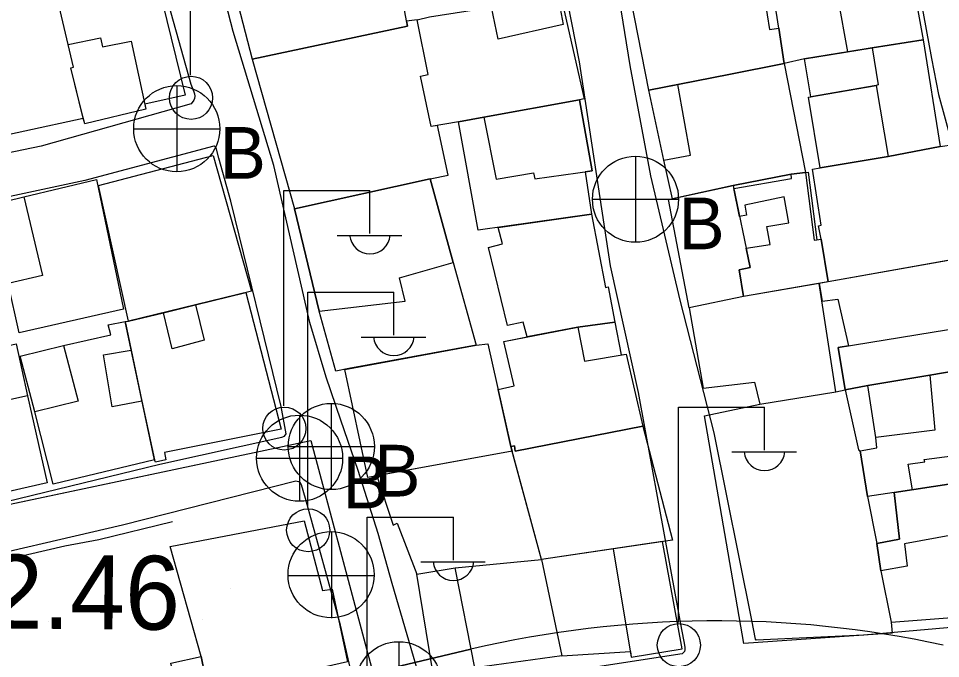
# Model space of a CAD drawing. Extents: x 417997 to 421451, y 4451742 to 4455216.
# Drawn here: x 419263.8 to 419338.7, y 4453430.2 to 4453482.2 of the extents above; entities that cross this region are included whole.
import ezdxf

# ---------------------------------------------------------------- set-up
doc = ezdxf.new("R2010")
doc.units = 0
for name, color, linetype in [('ADA', 7, 'Continuous'), ('ADAKENARI', 7, 'Continuous'), ('B_Kapi', 7, 'Continuous'), ('B_Mesken', 7, 'Continuous'), ('B_Teras', 7, 'Continuous'), ('Default', 7, 'Continuous'), ('PL_AYA_PARK_DINLENME', 7, 'Continuous'), ('PL_KON_MEV_350', 7, 'Continuous'), ('S_Elektrik_Diregi', 7, 'Continuous'), ('S_Rogar_Kapagi', 7, 'Continuous'), ('S_Rogar_Kapagi_Buski', 7, 'Continuous'), ('Sinir_Duvar_tek_tarafa_ait', 7, 'Continuous'), ('TR_ORTAYOGUNKONUT', 7, 'Continuous'), ('TR_PARKALANI', 7, 'Continuous'), ('Y_Kot_Noktasi', 7, 'Continuous'), ('Yol_Sose', 7, 'Continuous')]:
    doc.layers.add(name, color=color, linetype=linetype)

# ---------------------------------------------------------------- blocks, each defined once
blk = doc.blocks.new('POINT_DISPLAY')
at = {"layer": 'Default'}
blk.add_line((0, 0), (0, 0), dxfattribs=at)

msp = doc.modelspace()

# ---------------------------------------------------------------- linework, layer by layer
at = {"layer": 'ADA'}
for p, q in [((419213.789, 4453432.361), (419287.54, 4453447.951)), ((419213.789, 4453432.361), (419287.54, 4453447.951)), ((419287.54, 4453447.951), (419292.566, 4453429.103)), ((419287.54, 4453447.951), (419292.566, 4453429.103))]:
    msp.add_line(p, q, dxfattribs=at)
at = {"layer": 'ADAKENARI'}
msp.add_line((419300.559, 4453430.985), (419292.566, 4453429.103), dxfattribs=at)
msp.add_line((419300.559, 4453430.985), (419292.566, 4453429.103), dxfattribs=at)
msp.add_arc((419320.499, 4453346.301), 87, 77.75131, 103.24974, dxfattribs=at)
msp.add_arc((419320.499, 4453346.301), 87, 77.75131, 103.24974, dxfattribs=at)
at = {"layer": 'B_Kapi'}
msp.add_lwpolyline([(419267.542, 4453439.38), (419270.313, 4453439.895)], dxfattribs=at)
at = {"layer": 'B_Mesken'}
for points in [[(419281.122, 4453488.683), (419280.304, 4453488.473), (419282.756, 4453478.943), (419295.394, 4453481.623), (419293.654, 4453490.929)], [(419325.575, 4453481.459), (419324.655, 4453487.359), (419324.902, 4453487.407), (419329.629, 4453488.236), (419335.729, 4453489.307), (419337.327, 4453480.51), (419333.184, 4453479.856), (419331.195, 4453479.533), (419327.669, 4453478.96), (419326.008, 4453478.59)], [(419324.439, 4453483.765), (419324.842, 4453481.344), (419325.575, 4453481.459), (419326.008, 4453478.59), (419321.509, 4453477.684), (419315.023, 4453476.413), (419313.293, 4453485.284), (419323.802, 4453487.195)], [(419277.321, 4453476.006), (419274.043, 4453475.289), (419274.13, 4453474.883), (419269.164, 4453473.668), (419269.029, 4453474.136), (419268.024, 4453478.233), (419268.244, 4453478.277), (419267.804, 4453480.134), (419266.65, 4453485.106), (419274.695, 4453486.739)], [(419257.126, 4453483.341), (419259.504, 4453472.094), (419269.029, 4453474.136), (419268.024, 4453478.233), (419268.244, 4453478.277), (419267.804, 4453480.134), (419266.65, 4453485.106)], [(419299.535, 4453473.845), (419297.328, 4453473.451), (419296.444, 4453477.556), (419297.068, 4453477.684), (419296.182, 4453482.121), (419297.19, 4453482.362), (419302.229, 4453483.17), (419304.246, 4453483.625), (419307.576, 4453484.378), (419307.79, 4453484.431), (419309.772, 4453475.7), (419309.372, 4453475.638), (419301.604, 4453474.218)], [(419282.756, 4453478.943), (419286.21, 4453466.767), (419297.239, 4453469.209), (419298.71, 4453469.521), (419297.825, 4453473.539), (419297.328, 4453473.451), (419296.444, 4453477.556), (419297.068, 4453477.684), (419296.182, 4453482.121), (419295.319, 4453482.022), (419295.394, 4453481.623)], [(419333.184, 4453479.856), (419337.327, 4453480.51), (419338.707, 4453471.828), (419334.468, 4453471.027), (419328.961, 4453470.099), (419328.013, 4453475.852), (419328.178, 4453475.881), (419327.669, 4453478.96)], [(419316.242, 4453470.731), (419315.023, 4453476.413), (419317.382, 4453476.876), (419321.509, 4453477.684), (419326.008, 4453478.59), (419327.751, 4453469.718), (419326.578, 4453469.598), (419321.876, 4453468.657), (419316.951, 4453467.595)], [(419309.855, 4453469.783), (419310.352, 4453466.329), (419301.144, 4453465.041), (419299.535, 4453473.845), (419301.604, 4453474.218), (419309.372, 4453475.638), (419310.406, 4453469.862)], [(419338.707, 4453471.828), (419339.825, 4453472.008), (419341.522, 4453462.964), (419329.608, 4453460.838), (419329.023, 4453464.308), (419328.808, 4453465.402), (419329.026, 4453465.454), (419328.333, 4453469.996), (419328.961, 4453470.099), (419334.468, 4453471.027)], [(419272.72, 4453457.65), (419270.283, 4453468.676), (419279.61, 4453471.12), (419282.711, 4453460.078)], [(419327.751, 4453469.718), (419327.967, 4453469.752), (419328.69, 4453464.261), (419329.023, 4453464.308), (419329.023, 4453464.308), (419329.19, 4453463.32), (419329.503, 4453461.464), (419329.608, 4453460.838), (419328.49, 4453460.646), (419322.711, 4453459.651), (419318.311, 4453458.729), (419316.62, 4453467.523), (419321.876, 4453468.657), (419326.578, 4453469.598)], [(419263.815, 4453456.686), (419262.922, 4453460.703), (419261.305, 4453467.053), (419264.217, 4453467.735), (419270.1, 4453469.144), (419272.296, 4453458.614)], [(419290.623, 4453453.793), (419289.564, 4453453.582), (419288.221, 4453458.466), (419286.21, 4453466.767), (419297.239, 4453469.209), (419299.122, 4453462.413), (419300.973, 4453455.689)], [(419305.132, 4453456.364), (419304.815, 4453457.562), (419303.535, 4453457.302), (419301.983, 4453463.644), (419303.127, 4453463.932), (419302.781, 4453465.27), (419310.352, 4453466.329), (419311.5, 4453460.371), (419311.718, 4453460.423), (419312.266, 4453457.567), (419309.244, 4453457.159)], [(419341.865, 4453457.37), (419340.832, 4453462.841), (419329.608, 4453460.838), (419328.877, 4453460.712), (419329.099, 4453459.26), (419330.378, 4453459.438), (419331.264, 4453455.635), (419330.412, 4453455.495), (419330.983, 4453452.063), (419332.822, 4453452.419), (419337.86, 4453453.261), (419341.517, 4453453.872), (419342.77, 4453454.005)], [(419318.311, 4453458.729), (419319.427, 4453452.201), (419323.619, 4453452.677), (419324.04, 4453450.908), (419330.22, 4453451.908), (419328.877, 4453460.712), (419322.711, 4453459.651)], [(419274.823, 4453446.374), (419272.454, 4453457.632), (419272.72, 4453457.65), (419275.548, 4453458.337), (419278.174, 4453458.976), (419282.245, 4453459.965), (419285.133, 4453448.879), (419275.632, 4453446.975), (419275.761, 4453446.387), (419274.899, 4453446.195), (419274.823, 4453446.374)], [(419273.793, 4453451.152), (419274.823, 4453446.374), (419266.579, 4453444.398), (419265.103, 4453450.269), (419263.914, 4453454.812), (419267.437, 4453455.682), (419271.273, 4453456.534), (419271.07, 4453457.336), (419272.454, 4453457.632)], [(419312.266, 4453457.567), (419312.763, 4453454.907), (419313.165, 4453454.978), (419314.527, 4453449.114), (419304.15, 4453447.095), (419304.099, 4453447.53), (419303.808, 4453447.47), (419302.764, 4453452.093), (419304.07, 4453452.379), (419303.23, 4453455.996), (419305.132, 4453456.364), (419309.244, 4453457.159)], [(419256.374, 4453447.722), (419255.801, 4453450.521), (419258.903, 4453451.172), (419258.216, 4453454.675), (419260.54, 4453455.138), (419263.585, 4453455.811), (419264.504, 4453451.567), (419266.111, 4453444.503), (419257.413, 4453442.527)], [(419292.164, 4453444.958), (419290.29, 4453453.727), (419300.973, 4453455.689), (419301.923, 4453455.815), (419303.808, 4453447.47), (419303.911, 4453447.09)], [(419334.975, 4453443.733), (419332.801, 4453443.394), (419332.197, 4453447.117), (419333.566, 4453447.346), (419333.462, 4453448.196), (419332.822, 4453452.419), (419341.517, 4453453.872), (419341.883, 4453451.851), (419342.485, 4453451.931), (419343.916, 4453445.096), (419343.305, 4453444.99), (419339.964, 4453444.486), (419334.975, 4453443.733)], [(419330.22, 4453451.908), (419330.983, 4453452.063), (419332.058, 4453447.193), (419332.197, 4453447.117), (419332.801, 4453443.394), (419333.549, 4453439.578), (419333.89, 4453437.354), (419334.725, 4453433.19), (419334.8, 4453432.293), (419322.747, 4453431.459), (419319.552, 4453449.953), (419324.04, 4453450.908)], [(419304.099, 4453447.53), (419304.15, 4453447.095), (419314.527, 4453449.114), (419316.954, 4453439.857), (419306.294, 4453438.285), (419303.808, 4453447.47)], [(419292.912, 4453445.093), (419294.234, 4453441.075), (419294.561, 4453441.234), (419296.153, 4453437.085), (419299.272, 4453437.592), (419306.294, 4453438.285), (419303.911, 4453447.09)], [(419343.305, 4453444.99), (419334.975, 4453443.733), (419335.392, 4453439.932), (419333.549, 4453439.578), (419333.89, 4453437.354), (419334.725, 4453433.19), (419341.42, 4453433.718), (419341.263, 4453435.359), (419344.8, 4453435.787), (419343.721, 4453441.662)], [(419278.634, 4453430.399), (419276.104, 4453439.332), (419286.989, 4453441.419), (419288.488, 4453435.772), (419289.275, 4453435.873), (419290.508, 4453429.959), (419282.404, 4453428.12), (419279.206, 4453427.476)], [(419307.944, 4453430.447), (419313.52, 4453430.8), (419313.594, 4453430.358), (419317.732, 4453431.024), (419316.142, 4453439.737), (419312.115, 4453439.144), (419306.294, 4453438.285)], [(419296.153, 4453437.085), (419299.272, 4453437.592), (419306.294, 4453438.285), (419307.944, 4453430.447), (419300.865, 4453429.483), (419297.418, 4453429.327)], [(419271.561, 4453420.467), (419269.929, 4453428.527), (419272.994, 4453429.169), (419273.212, 4453428.052), (419276.432, 4453428.628), (419276.165, 4453429.865), (419278.634, 4453430.399), (419279.189, 4453427.553), (419280.977, 4453419.398), (419272.141, 4453417.524)]]:
    msp.add_lwpolyline(points, close=True, dxfattribs=at)
at = {"layer": 'B_Teras'}
for points in [[(419331.195, 4453479.533), (419329.629, 4453488.236), (419335.729, 4453489.307), (419337.327, 4453480.51)], [(419302.777, 4453480.566), (419302.229, 4453483.17), (419307.576, 4453484.378), (419308.064, 4453481.76)], [(419268.993, 4453474.263), (419268.024, 4453478.233), (419268.244, 4453478.277), (419267.804, 4453480.134), (419270.451, 4453480.668), (419270.605, 4453479.926), (419272.94, 4453480.391), (419274.13, 4453474.883), (419269.164, 4453473.668)], [(419328.178, 4453475.881), (419327.669, 4453478.96), (419333.184, 4453479.856), (419333.674, 4453476.837), (419333.495, 4453476.796)], [(419316.951, 4453467.595), (419316.242, 4453470.731), (419318.409, 4453471.13), (419317.382, 4453476.876), (419321.509, 4453477.684), (419326.008, 4453478.59), (419327.751, 4453469.718), (419326.578, 4453469.598), (419321.876, 4453468.657)], [(419328.961, 4453470.099), (419328.013, 4453475.852), (419333.495, 4453476.796), (419334.468, 4453471.027)], [(419309.372, 4453475.638), (419301.604, 4453474.218), (419302.607, 4453469.172), (419305.63, 4453469.708), (419305.759, 4453469.199), (419310.406, 4453469.862)], [(419322.924, 4453463.565), (419324.877, 4453463.871), (419324.615, 4453465.341), (419326.407, 4453465.631), (419326.016, 4453467.754), (419322.835, 4453467.082), (419322.951, 4453466.265), (419322.39, 4453466.158), (419321.926, 4453468.415), (419326.629, 4453469.247), (419326.578, 4453469.598), (419327.751, 4453469.718), (419328.447, 4453464.227), (419329.023, 4453464.308), (419329.608, 4453460.838), (419322.711, 4453459.651), (419322.375, 4453461.829), (419323.246, 4453462.004)], [(419286.21, 4453466.767), (419288.221, 4453458.466), (419295.201, 4453459.274), (419294.755, 4453461.175), (419299.122, 4453462.413), (419297.239, 4453469.209)], [(419318.311, 4453458.729), (419316.62, 4453467.523), (419321.876, 4453468.657), (419323.246, 4453462.004), (419322.375, 4453461.829), (419322.711, 4453459.651)], [(419262.922, 4453460.703), (419261.305, 4453467.053), (419264.217, 4453467.735), (419265.736, 4453461.351)], [(419278.174, 4453458.976), (419278.862, 4453456.103), (419276.273, 4453455.407), (419275.548, 4453458.337)], [(419302.764, 4453452.093), (419304.07, 4453452.379), (419303.23, 4453455.996), (419309.244, 4453457.159), (419309.792, 4453454.386), (419313.165, 4453454.978), (419314.527, 4453449.114), (419304.15, 4453447.095), (419304.099, 4453447.53), (419303.808, 4453447.47)], [(419330.983, 4453452.063), (419330.412, 4453455.495), (419341.865, 4453457.37), (419342.77, 4453454.005), (419341.517, 4453453.872), (419337.86, 4453453.261), (419332.822, 4453452.419)], [(419261.525, 4453450.924), (419260.54, 4453455.138), (419263.585, 4453455.811), (419264.504, 4453451.567)], [(419265.103, 4453450.269), (419263.914, 4453454.812), (419267.437, 4453455.682), (419268.628, 4453451.157)], [(419273.793, 4453451.152), (419271.384, 4453450.684), (419270.693, 4453454.9), (419272.936, 4453455.302)], [(419333.462, 4453448.196), (419332.822, 4453452.419), (419337.86, 4453453.261), (419338.258, 4453448.779)], [(419336.449, 4453443.955), (419336.101, 4453446.03), (419337.449, 4453446.22), (419337.4, 4453446.419), (419339.667, 4453446.711), (419339.964, 4453444.486)], [(419333.89, 4453437.354), (419333.549, 4453439.578), (419335.392, 4453439.932), (419334.975, 4453443.733), (419343.305, 4453444.99), (419343.721, 4453441.662), (419339.654, 4453441.082), (419339.775, 4453440.285), (419335.805, 4453439.547), (419336.013, 4453437.733)], [(419312.115, 4453439.144), (419313.594, 4453430.358), (419317.732, 4453431.024), (419316.142, 4453439.737)], [(419306.294, 4453438.285), (419307.944, 4453430.447), (419300.865, 4453429.483), (419299.272, 4453437.592)]]:
    msp.add_lwpolyline(points, close=True, dxfattribs=at)
at = {"layer": 'PL_AYA_PARK_DINLENME'}
msp.add_lwpolyline([(419292.566, 4453429.103), (419227.938, 4453413.886), (419216.125, 4453421.375), (419213.789, 4453432.361), (419287.54, 4453447.951)], close=True, dxfattribs=at)
msp.add_lwpolyline([(419292.566, 4453429.103), (419227.938, 4453413.886), (419216.125, 4453421.375), (419213.789, 4453432.361), (419287.54, 4453447.951)], close=True, dxfattribs=at)
at = {"layer": 'PL_KON_MEV_350'}
msp.add_lwpolyline([(419586.562, 4453553.652), (419583.717, 4453575.377), (419568.462, 4453573.979), (419500.569, 4453566.028), (419503.723, 4453528.997), (419507.147, 4453488.81), (419478.456, 4453483.944), (419464.319, 4453518.988), (419404.774, 4453503.862), (419398.114, 4453502.17), (419373.133, 4453497.59), (419368.973, 4453519.655), (419299.997, 4453506.67), (419202.368, 4453486.526), (419207.202, 4453463.346), (419208.327, 4453458.055), (419213.789, 4453432.361), (419287.54, 4453447.951), (419292.566, 4453429.103), (419300.559, 4453430.985)], dxfattribs=at)
msp.add_lwpolyline([(419586.562, 4453553.652), (419583.717, 4453575.377), (419568.462, 4453573.979), (419500.569, 4453566.028), (419503.723, 4453528.997), (419507.147, 4453488.81), (419478.456, 4453483.944), (419464.319, 4453518.988), (419404.774, 4453503.862), (419398.114, 4453502.17), (419373.133, 4453497.59), (419368.973, 4453519.655), (419299.997, 4453506.67), (419202.368, 4453486.526), (419207.202, 4453463.346), (419208.327, 4453458.055), (419213.789, 4453432.361), (419287.54, 4453447.951), (419292.566, 4453429.103), (419300.559, 4453430.985)], dxfattribs=at)
msp.add_arc((419320.499, 4453346.301), 87, 77.75131, 103.24974, dxfattribs=at)
msp.add_arc((419320.499, 4453346.301), 87, 77.75131, 103.24974, dxfattribs=at)
at = {"layer": 'S_Elektrik_Diregi'}
for p, q in [((419277.765, 4453477.627), (419277.765, 4453495.127)), ((419285.345, 4453450.757), (419285.345, 4453468.257)), ((419285.345, 4453468.257), (419292.345, 4453468.257)), ((419292.345, 4453464.757), (419292.345, 4453468.257)), ((419289.685, 4453464.617), (419294.935, 4453464.617)), ((419287.287, 4453442.497), (419287.287, 4453459.997)), ((419287.287, 4453459.997), (419294.287, 4453459.997)), ((419294.287, 4453456.497), (419294.287, 4453459.997)), ((419291.627, 4453456.357), (419296.877, 4453456.357)), ((419317.422, 4453433.157), (419317.422, 4453450.657)), ((419317.422, 4453450.657), (419324.423, 4453450.657)), ((419324.423, 4453447.157), (419324.423, 4453450.657)), ((419321.762, 4453447.017), (419327.013, 4453447.017)), ((419292.132, 4453424.226), (419292.132, 4453441.726)), ((419292.132, 4453441.726), (419299.132, 4453441.726)), ((419299.132, 4453438.226), (419299.132, 4453441.726)), ((419296.472, 4453438.086), (419301.722, 4453438.086))]:
    msp.add_line(p, q, dxfattribs=at)
for centre in [(419277.801, 4453475.791), (419285.381, 4453448.922), (419287.323, 4453440.661), (419317.458, 4453431.321)]:
    msp.add_circle(centre, 1.75, dxfattribs=at)
for centre in [(419292.346, 4453464.77), (419294.288, 4453456.51), (419324.423, 4453447.17), (419299.133, 4453438.239)]:
    msp.add_arc(centre, 1.658, 184.83843, 355.14641, dxfattribs=at)
at = {"layer": 'S_Rogar_Kapagi'}
for p, q in [((419289.238, 4453433.519), (419289.238, 4453440.519)), ((419285.668, 4453436.984), (419292.668, 4453436.984))]:
    msp.add_line(p, q, dxfattribs=at)
msp.add_circle((419289.185, 4453437.047), 3.5, dxfattribs=at)
at = {"layer": 'S_Rogar_Kapagi_Buski'}
for p, q in [((419276.635, 4453476.783), (419276.635, 4453469.783)), ((419273.135, 4453473.283), (419280.135, 4453473.283)), ((419313.934, 4453471.053), (419313.934, 4453464.053)), ((419310.434, 4453467.553), (419317.434, 4453467.553)), ((419289.205, 4453450.963), (419289.205, 4453443.963)), ((419286.625, 4453450.013), (419286.625, 4453443.013)), ((419285.705, 4453447.463), (419292.705, 4453447.463)), ((419283.125, 4453446.513), (419290.125, 4453446.513)), ((419294.684, 4453431.603), (419294.684, 4453424.603))]:
    msp.add_line(p, q, dxfattribs=at)
for centre in [(419276.635, 4453473.283), (419313.934, 4453467.553), (419289.205, 4453447.463), (419286.625, 4453446.513), (419294.684, 4453428.103)]:
    msp.add_circle(centre, 3.5, dxfattribs=at)
at = {"layer": 'Sinir_Duvar_tek_tarafa_ait'}
for points in [[(419270.313, 4453439.895), (419276.301, 4453441.361)], [(419258.763, 4453437.373), (419267.542, 4453439.38)]]:
    msp.add_lwpolyline(points, dxfattribs=at)
at = {"layer": 'TR_ORTAYOGUNKONUT'}
msp.add_lwpolyline([(419586.562, 4453553.652), (419583.717, 4453575.377), (419568.462, 4453573.979), (419500.569, 4453566.028), (419503.723, 4453528.997), (419507.147, 4453488.81), (419478.456, 4453483.944), (419464.319, 4453518.988), (419404.774, 4453503.862), (419398.114, 4453502.17), (419373.133, 4453497.59), (419368.973, 4453519.655), (419299.997, 4453506.67), (419202.368, 4453486.526), (419207.202, 4453463.346), (419208.327, 4453458.055), (419213.789, 4453432.361), (419287.54, 4453447.951), (419292.566, 4453429.103), (419300.559, 4453430.985)], dxfattribs=at)
msp.add_lwpolyline([(419586.562, 4453553.652), (419583.717, 4453575.377), (419568.462, 4453573.979), (419500.569, 4453566.028), (419503.723, 4453528.997), (419507.147, 4453488.81), (419478.456, 4453483.944), (419464.319, 4453518.988), (419404.774, 4453503.862), (419398.114, 4453502.17), (419373.133, 4453497.59), (419368.973, 4453519.655), (419299.997, 4453506.67), (419202.368, 4453486.526), (419207.202, 4453463.346), (419208.327, 4453458.055), (419213.789, 4453432.361), (419287.54, 4453447.951), (419292.566, 4453429.103), (419300.559, 4453430.985)], dxfattribs=at)
msp.add_arc((419320.499, 4453346.301), 87, 77.75131, 103.24974, dxfattribs=at)
msp.add_arc((419320.499, 4453346.301), 87, 77.75131, 103.24974, dxfattribs=at)
at = {"layer": 'Yol_Sose'}
for points in [[(419323.395, 4453433.355), (419320.33, 4453448.586), (419317.555, 4453459.361), (419315.186, 4453469.443), (419313.489, 4453478.412), (419310.899, 4453494.526), (419309.072, 4453505.531), (419309.089, 4453505.695), (419309.205, 4453505.833), (419309.243, 4453505.849), (419323.423, 4453508.493), (419331.943, 4453510.06), (419332.232, 4453509.993), (419332.32, 4453509.955), (419332.372, 4453509.855), (419332.883, 4453506.869)], [(419332.883, 4453506.869), (419338.012, 4453478.983), (419338.58, 4453476.063)], [(419301.189, 4453504.621), (419304.358, 4453505.185), (419304.565, 4453505.179), (419304.734, 4453505.098), (419304.76, 4453505.078), (419304.78, 4453504.98), (419306.835, 4453491.563), (419309.348, 4453478.715), (419311.872, 4453462.136), (419314.156, 4453451.848), (419316.834, 4453437.183)], [(419281.214, 4453481.194), (419278.252, 4453492.727), (419276.485, 4453499.4), (419276.484, 4453499.63), (419276.504, 4453499.895), (419276.589, 4453500.11), (419276.77, 4453500.312), (419276.886, 4453500.378), (419289.713, 4453502.596), (419301.189, 4453504.621)], [(419263.421, 4453497.2), (419271.678, 4453498.858), (419271.866, 4453498.839), (419272.028, 4453498.671), (419275.331, 4453485.635), (419277.796, 4453476.9), (419278.03, 4453476.276), (419278.078, 4453476.116), (419278.099, 4453475.916), (419278.081, 4453475.729), (419278.029, 4453475.595), (419277.818, 4453475.307), (419265.613, 4453471.863), (419254.889, 4453469.645)], [(419316.834, 4453437.183), (419317.669, 4453432.606), (419317.898, 4453431.495), (419317.944, 4453431.138), (419317.942, 4453430.935), (419317.905, 4453430.809), (419317.823, 4453430.696), (419317.715, 4453430.612), (419309.79, 4453429.401), (419299.11, 4453428.051), (419297.182, 4453427.764), (419296.817, 4453427.749), (419296.681, 4453427.833), (419296.587, 4453427.996), (419294.158, 4453436.322), (419293.014, 4453440.406), (419291.399, 4453445.509), (419289.971, 4453449.614), (419288.781, 4453453.104), (419287.47, 4453457.536), (419284.523, 4453470.305), (419281.214, 4453481.194)], [(419338.58, 4453476.063), (419339.657, 4453472.102), (419340.454, 4453468.169), (419343.199, 4453452.718), (419345.488, 4453438.979), (419346.189, 4453434.035), (419346.201, 4453433.828), (419346.175, 4453433.609), (419346.079, 4453433.373), (419346.044, 4453433.334), (419332.491, 4453432.126)], [(419211.318, 4453438.327), (419212.842, 4453432.565), (419212.973, 4453432.353), (419213.117, 4453432.196), (419213.237, 4453432.142), (419213.764, 4453432.058), (419230.417, 4453435.68), (419249.187, 4453439.691), (419275.258, 4453446.017), (419285.175, 4453448.231), (419285.403, 4453448.315), (419285.527, 4453448.499), (419285.135, 4453450.718), (419281.029, 4453467.383), (419280.06, 4453470.892), (419279.852, 4453471.724), (419279.707, 4453471.872), (419279.647, 4453471.877), (419269.175, 4453469.079)], [(419269.175, 4453469.079), (419255.997, 4453466.25), (419242.247, 4453463.329), (419220.743, 4453458.485), (419208.433, 4453455.451), (419208.295, 4453455.392), (419208.115, 4453455.263), (419208.093, 4453455.214), (419208.043, 4453454.864), (419210.055, 4453444.213), (419211.318, 4453438.327)], [(419292.433, 4453422.008), (419289.956, 4453432.95), (419287.094, 4453443.249), (419286.792, 4453444.354), (419286.677, 4453444.537), (419286.562, 4453444.591), (419286.423, 4453444.633), (419286.327, 4453444.644), (419272.239, 4453441.082), (419257.972, 4453437.771), (419244.217, 4453435.153), (419224.622, 4453431.352), (419213.265, 4453429.072)], [(419332.491, 4453432.126), (419323.753, 4453431.73), (419323.74, 4453431.74), (419323.698, 4453431.798), (419323.395, 4453433.355)]]:
    msp.add_lwpolyline(points, dxfattribs=at)

# ---------------------------------------------------------------- block references
at = {"layer": 'TR_PARKALANI', "xscale": 0.1, "yscale": 0.10000000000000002}
for p in [(419274.329, 4453444.869), (419274.329, 4453444.869), (419284.173, 4453444.044), (419284.173, 4453444.044), (419280.989, 4453435.889), (419280.989, 4453435.889), (419266.217, 4453433.285), (419266.217, 4453433.285), (419278.746, 4453433.391), (419278.746, 4453433.391)]:
    msp.add_blockref('POINT_DISPLAY', p, dxfattribs=at)

# ---------------------------------------------------------------- texts
at = {"layer": 'S_Rogar_Kapagi_Buski'}
for p in [(419280.135, 4453469.219), (419317.434, 4453463.489), (419292.705, 4453443.399), (419290.125, 4453442.449)]:
    msp.add_text('B', height=4.2, dxfattribs=at).set_placement(p)
at = {"layer": 'Y_Kot_Noktasi'}
msp.add_text('102.46 ', height=6, rotation=359.53575, dxfattribs=at).set_placement((419252.34, 4453432.764))

doc.saveas('drawing.dxf')
